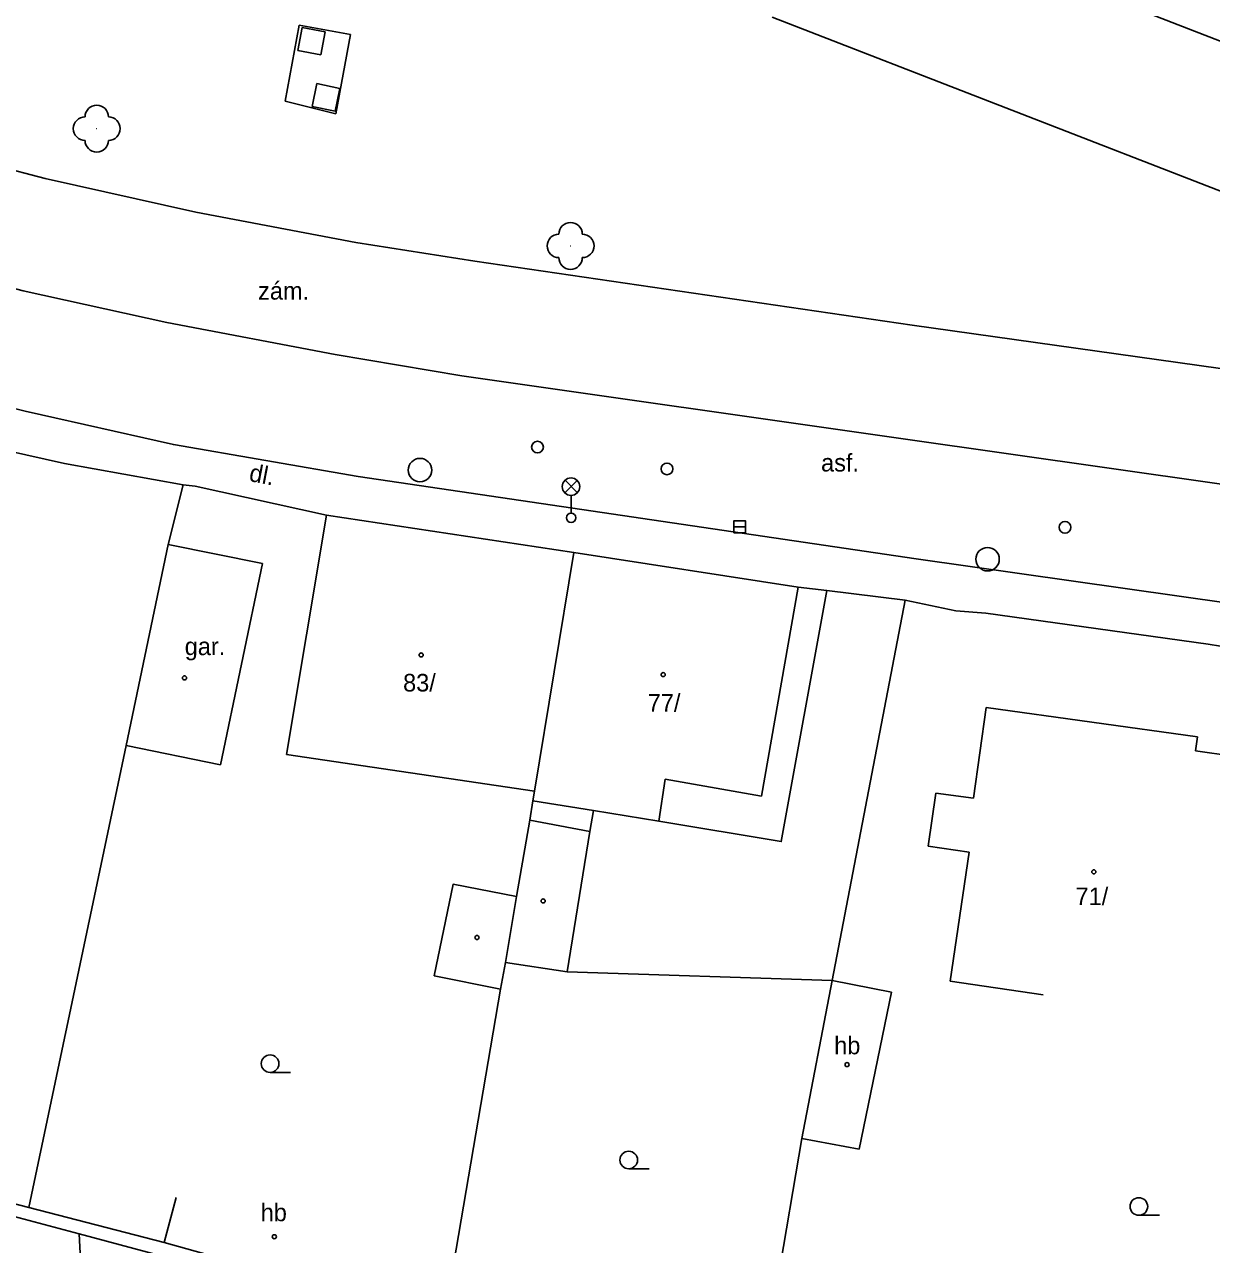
# Model space of a CAD drawing. Extents: x -737812 to -729375, y -1123000 to -1115500.
# Drawn here: x -736791.9 to -736741.3, y -1118748.2 to -1118696.2 of the extents above; entities that cross this region are included whole.
import ezdxf

# ---------------------------------------------------------------- set-up
doc = ezdxf.new("R2010")
doc.units = 0
for name, color, linetype in [('Doplněk polohopisu', 7, 'Continuous'), ('Hranice - ploty_ zdi', 7, 'Continuous'), ('Hranice parcel a úz_ celk', 7, 'Continuous'), ('Komunikace', 7, 'Continuous'), ('Pomocné popisy', 7, 'Continuous'), ('Popisy budov', 7, 'Continuous'), ('Povr_ zn_ inž_ sítí - el_', 7, 'Continuous'), ('Povr_ zn_ inž_ sítí - kan_', 7, 'Continuous'), ('Povr_ zn_ inž_ sítí - tep_', 7, 'Continuous'), ('Povr_ zn_ inž_ sítí - vod_', 7, 'Continuous'), ('Stavební objekty', 7, 'Continuous'), ('Zeleň', 7, 'Continuous'), ('Značky druhů budov', 7, 'Continuous'), ('Značky druhů pozemků', 7, 'Continuous'), ('Čísla popisná', 7, 'Continuous')]:
    doc.layers.add(name, color=color, linetype=linetype)

msp = doc.modelspace()

# ---------------------------------------------------------------- linework, layer by layer
at = {"layer": 'Doplněk polohopisu'}
for p, q in [((-736791.06, -1118702.77), (-736797.9, -1118701.01)), ((-736784.64, -1118704.21), (-736791.06, -1118702.77)), ((-736777.82, -1118705.51), (-736784.64, -1118704.21)), ((-736772.74, -1118706.3), (-736777.82, -1118705.51)), ((-736754.1, -1118709.03), (-736772.74, -1118706.3)), ((-736734.29, -1118711.82), (-736754.1, -1118709.03))]:
    msp.add_line(p, q, dxfattribs=at)
for points in [[(-736780.23, -1118696.24), (-736780.83, -1118699.48)], [(-736780.23, -1118696.24), (-736778.04, -1118696.64)], [(-736778.04, -1118696.64), (-736778.67, -1118700.02)], [(-736780.83, -1118699.48), (-736778.67, -1118700.02)]]:
    msp.add_lwpolyline(points, dxfattribs=at)
at = {"layer": 'Hranice - ploty_ zdi'}
for points in [[(-736790.24, -1118714.93), (-736795.2, -1118713.82)], [(-736785.18, -1118715.84), (-736790.24, -1118714.93)], [(-736785.82, -1118718.38), (-736785.18, -1118715.84)], [(-736785.18, -1118715.84), (-736784.66, -1118715.89)], [(-736784.66, -1118715.89), (-736779.07, -1118717.13)], [(-736754.39, -1118720.76), (-736757.74, -1118720.35), (-736758.96, -1118720.2)], [(-736754.39, -1118720.76), (-736757.51, -1118736.97)], [(-736752.23, -1118721.21), (-736754.39, -1118720.76)], [(-736750.96, -1118721.31), (-736752.23, -1118721.21)], [(-736741.48, -1118722.63), (-736750.96, -1118721.31)], [(-736738.32, -1118723.14), (-736741.48, -1118722.63)], [(-736796.1, -1118745.53), (-736791.76, -1118746.66), (-736785.99, -1118748.15)], [(-736789.61, -1118747.77), (-736778.12, -1118750.86)]]:
    msp.add_lwpolyline(points, dxfattribs=at)
at = {"layer": 'Hranice parcel a úz_ celk'}
for points in [[(-736764.89, -1118730.18), (-736759.68, -1118731.05), (-736757.74, -1118720.35)], [(-736787.6, -1118726.95), (-736791.76, -1118746.66)], [(-736770.4, -1118730.14), (-736770.27, -1118729.31)], [(-736767.84, -1118730.62), (-736767.68, -1118729.73)], [(-736757.51, -1118736.97), (-736768.81, -1118736.61)], [(-736774.07, -1118751.52), (-736771.65, -1118737.34)], [(-736760.87, -1118755.94), (-736758.8, -1118743.71)]]:
    msp.add_lwpolyline(points, dxfattribs=at)
at = {"layer": 'Komunikace'}
msp.add_line((-736760.07, -1118695.9), (-736728.38, -1118708.19), dxfattribs=at)
for points in [[(-736774.72, -1118683.67), (-736773.99, -1118684.1), (-736742.31, -1118696.4), (-736712.97, -1118707.77)], [(-736831.13, -1118696.42), (-736799.18, -1118705.67), (-736792, -1118707.56), (-736785.87, -1118708.92), (-736778.7, -1118710.28), (-736773.3, -1118711.19), (-736754.48, -1118713.87), (-736732.23, -1118717.05)], [(-736799.71, -1118710.72), (-736791.91, -1118712.7), (-736785.59, -1118714.12), (-736777.72, -1118715.48), (-736753.93, -1118718.99)], [(-736753.93, -1118718.99), (-736736.11, -1118721.52), (-736729.14, -1118722.52), (-736702.57, -1118726.11)]]:
    msp.add_lwpolyline(points, dxfattribs=at)
at = {"layer": 'Povr_ zn_ inž_ sítí - el_'}
for p, q in [((-736768.904, -1118716.178), (-736768.376, -1118715.65)), ((-736768.368, -1118716.175), (-736768.896, -1118715.646)), ((-736768.64, -1118716.29), (-736768.64, -1118717.04))]:
    msp.add_line(p, q, dxfattribs=at)
for centre, radius in [((-736768.64, -1118715.915), 0.375), ((-736768.64, -1118717.24), 0.2)]:
    msp.add_circle(centre, radius, dxfattribs=at)
at = {"layer": 'Povr_ zn_ inž_ sítí - kan_'}
msp.add_line((-736761.7, -1118717.63), (-736761.2, -1118717.63), dxfattribs=at)
msp.add_lwpolyline([(-736761.7, -1118717.881), (-736761.2, -1118717.881), (-736761.2, -1118717.38), (-736761.7, -1118717.38)], close=True, dxfattribs=at)
for centre in [(-736775.08, -1118715.21), (-736750.88, -1118719.01)]:
    msp.add_circle(centre, 0.5, dxfattribs=at)
at = {"layer": 'Povr_ zn_ inž_ sítí - tep_'}
for p, q in [((-736780.1, -1118696.337), (-736780.283, -1118697.32)), ((-736779.117, -1118696.52), (-736780.1, -1118696.337)), ((-736779.3, -1118697.503), (-736779.117, -1118696.52)), ((-736780.283, -1118697.32), (-736779.3, -1118697.503)), ((-736779.478, -1118698.729), (-736779.681, -1118699.708)), ((-736778.499, -1118698.932), (-736779.478, -1118698.729)), ((-736778.702, -1118699.911), (-736778.499, -1118698.932)), ((-736779.681, -1118699.708), (-736778.702, -1118699.911))]:
    msp.add_line(p, q, dxfattribs=at)
at = {"layer": 'Povr_ zn_ inž_ sítí - vod_'}
for centre in [(-736770.07, -1118714.23), (-736764.55, -1118715.16), (-736747.58, -1118717.65)]:
    msp.add_circle(centre, 0.25, dxfattribs=at)
at = {"layer": 'Stavební objekty'}
for points in [[(-736780.77, -1118727.33), (-736779.07, -1118717.13)], [(-736779.07, -1118717.13), (-736768.52, -1118718.73)], [(-736787.6, -1118726.95), (-736785.82, -1118718.38)], [(-736785.82, -1118718.38), (-736781.8, -1118719.19)], [(-736768.52, -1118718.73), (-736770.2, -1118728.9), (-736770.27, -1118729.31), (-736767.68, -1118729.73), (-736764.89, -1118730.18), (-736764.63, -1118728.39)], [(-736768.52, -1118718.73), (-736758.96, -1118720.2)], [(-736783.58, -1118727.78), (-736781.8, -1118719.19)], [(-736758.96, -1118720.2), (-736760.52, -1118729.12)], [(-736750.94, -1118725.33), (-736751.48, -1118729.2)], [(-736741.93, -1118726.59), (-736750.94, -1118725.33)], [(-736741.93, -1118726.59), (-736742.01, -1118727.18)], [(-736787.6, -1118726.95), (-736783.58, -1118727.78)], [(-736742.01, -1118727.18), (-736738.8, -1118727.63)], [(-736780.77, -1118727.33), (-736770.2, -1118728.9)], [(-736760.52, -1118729.12), (-736764.63, -1118728.39)], [(-736753.08, -1118728.98), (-736753.41, -1118731.24)], [(-736751.48, -1118729.2), (-736753.08, -1118728.98)], [(-736770.4, -1118730.14), (-736767.84, -1118730.62), (-736768.81, -1118736.61), (-736771.44, -1118736.2)], [(-736770.4, -1118730.14), (-736770.96, -1118733.39), (-736771.44, -1118736.2)], [(-736753.41, -1118731.24), (-736751.67, -1118731.5)], [(-736751.67, -1118731.5), (-736752.47, -1118737)], [(-736771.44, -1118736.2), (-736771.65, -1118737.34), (-736774.47, -1118736.77), (-736773.67, -1118732.87), (-736770.96, -1118733.39)], [(-736757.51, -1118736.97), (-736758.8, -1118743.71), (-736756.35, -1118744.17)], [(-736757.51, -1118736.97), (-736754.97, -1118737.47)], [(-736752.47, -1118737), (-736748.51, -1118737.58)], [(-736754.97, -1118737.47), (-736756.35, -1118744.17)], [(-736789.61, -1118747.77), (-736796.23, -1118746.01)], [(-736785.99, -1118748.15), (-736785.48, -1118746.22)], [(-736789.28, -1118754.11), (-736789.61, -1118747.77)], [(-736785.99, -1118748.15), (-736778, -1118750.38)]]:
    msp.add_lwpolyline(points, dxfattribs=at)
at = {"layer": 'Zeleň'}
for centre in [(-736788.86, -1118700.65), (-736768.66, -1118705.65)]:
    msp.add_circle(centre, 0.0005, dxfattribs=at)
for centre, start, end in [((-736789.36, -1118700.65), 90, 270), ((-736788.86, -1118700.15), 360, 180), ((-736788.36, -1118700.65), 270, 90), ((-736788.86, -1118701.15), 180, 360), ((-736768.66, -1118705.15), 360, 180), ((-736769.16, -1118705.65), 90, 270), ((-736768.16, -1118705.65), 270, 90), ((-736768.66, -1118706.15), 180, 360)]:
    msp.add_arc(centre, 0.5, start, end, dxfattribs=at)
at = {"layer": 'Značky druhů budov'}
for centre in [(-736775.03, -1118723.09), (-736785.12, -1118724.07), (-736764.71, -1118723.93), (-736746.35, -1118732.34), (-736769.83, -1118733.58), (-736772.65, -1118735.14), (-736756.87, -1118740.56), (-736781.29, -1118747.9)]:
    msp.add_circle(centre, 0.0875, dxfattribs=at)
at = {"layer": 'Značky druhů pozemků'}
for p, q in [((-736781.47, -1118740.895), (-736780.595, -1118740.895)), ((-736766.18, -1118745.005), (-736765.305, -1118745.005)), ((-736744.43, -1118746.985), (-736743.555, -1118746.985))]:
    msp.add_line(p, q, dxfattribs=at)
for centre in [(-736781.47, -1118740.52), (-736766.18, -1118744.629), (-736744.43, -1118746.61)]:
    msp.add_circle(centre, 0.375, dxfattribs=at)

# ---------------------------------------------------------------- texts
at = {"layer": 'Pomocné popisy'}
for s, p in [('zám.', (-736781.98, -1118707.94)), ('asf.', (-736757.98, -1118715.27))]:
    msp.add_text(s, height=0.75, dxfattribs=at).set_placement(p)
msp.add_text('dl.', height=0.75, rotation=349.184, dxfattribs=at).set_placement((-736782.4, -1118715.67))
at = {"layer": 'Popisy budov'}
for s, p in [('gar.', (-736785.11, -1118723.1)), ('hb', (-736757.42, -1118740.12)), ('hb', (-736781.87, -1118747.24))]:
    msp.add_text(s, height=0.75, dxfattribs=at).set_placement(p)
at = {"layer": 'Čísla popisná'}
for s, p in [('83/', (-736775.8, -1118724.65)), ('77/', (-736765.37, -1118725.51)), ('71/', (-736747.13, -1118733.76))]:
    msp.add_text(s, height=0.75, dxfattribs=at).set_placement(p)

doc.saveas('drawing.dxf')
